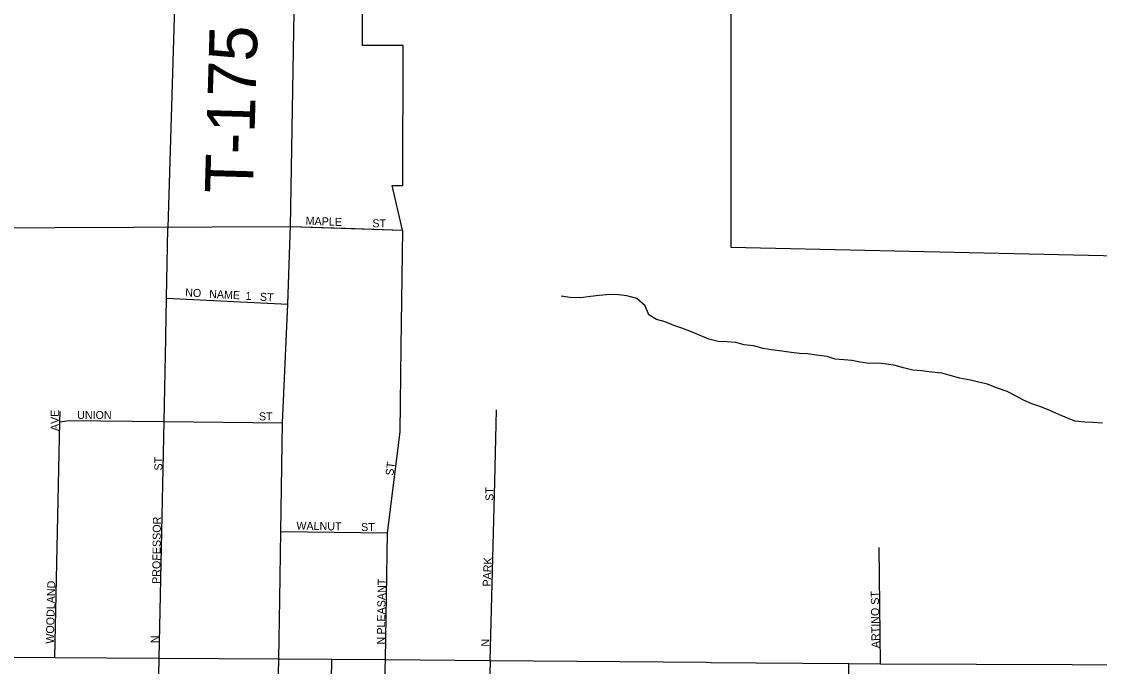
# Model space of a CAD drawing. Extents: x 1857828 to 2277390, y 930619 to 1324581.
# Drawn here: x 2044604 to 2051335, y 1200105 to 1204132 of the extents above; entities that cross this region are included whole.
import ezdxf

# ---------------------------------------------------------------- set-up
doc = ezdxf.new("R2010")
doc.units = 0
for name, color, linetype in [('GM_X_City_Street', 7, 'Continuous'), ('GM_X_City_Street_Text', 7, 'Continuous'), ('GM_X_Corporation', 7, 'Continuous'), ('GM_X_Minor_River', 7, 'Continuous'), ('GM_X_State_Route', 7, 'Continuous'), ('GM_X_Township_Road', 7, 'Continuous'), ('GM_X_Township_Road_Text', 7, 'Continuous'), ('GM_X_Township_Subdivision', 7, 'Continuous'), ('GM_X_Township_Subdivision_Text', 7, 'Continuous')]:
    doc.layers.add(name, color=color, linetype=linetype)

msp = doc.modelspace()

# ---------------------------------------------------------------- linework, layer by layer
at = {"layer": 'GM_X_City_Street'}
for points in [[(2045504.8, 1202161.2), (2045509.7, 1202404.6), (2045518.5, 1202840.1), (2045518.7, 1202846.6)], [(2046877.1, 1200147.7), (2046888.5, 1200939), (2046967.7, 1201571.3), (2046974.2, 1202098.4), (2046985.6, 1202829)], [(2045509.7, 1202404.6), (2046266.4, 1202368.6)], [(2045464.4, 1200157.6), (2045494.2, 1201634.5), (2045504.7, 1202156.3), (2045504.8, 1202161.2)], [(2044811.3, 1200161.4), (2044844, 1201633.8), (2044845.4, 1201697.9)], [(2047559, 1201260.5), (2047570.4, 1201707.7)], [(2044844, 1201633.8), (2044901.8, 1201640.2), (2045494.2, 1201634.5), (2046233.9, 1201627.4)], [(2047530.5, 1200142.3), (2047559, 1201260.5), (2047559, 1201260.5)], [(2046223.3, 1200948), (2046888.5, 1200939)], [(2049968, 1200121.9), (2049960.3, 1200847.2)], [(2045446.7, 1199263.6), (2045446.7, 1199263.6), (2045464.4, 1200157.6)], [(2046526.9, 1199230.2), (2046541.5, 1200150.6)], [(2046825.8, 1198209.1), (2046826.1, 1198216.6), (2046833.9, 1198503.3), (2046852.7, 1199225.3), (2046853.9, 1199273.1), (2046863.2, 1199628), (2046863.3, 1199632.7), (2046868, 1199782.4), (2046870.5, 1199970.8), (2046877.1, 1200147.7)], [(2047530.5, 1200142.3), (2047507, 1199203.7), (2047481.6, 1198193.5), (2047468.8, 1197682.7), (2047462.3, 1197423.5), (2047457.6, 1197235.2), (2047446.3, 1196783.5), (2047444, 1196692), (2047444.2, 1196666), (2047448.3, 1196648), (2047476.4, 1196638.2), (2047482.6, 1196637.8)], [(2049785.3, 1199177.2), (2049770.3, 1200123.6)]]:
    msp.add_lwpolyline(points, dxfattribs=at)
at = {"layer": 'GM_X_Corporation'}
msp.add_lwpolyline([(2039183.3, 1200555.1), (2040495.1, 1200516.6), (2040491.2, 1200163.2), (2040624.4, 1200163.2), (2040621.7, 1200523.2), (2041812.1, 1200502.9), (2041874.1, 1202834), (2046282.8, 1202853.4), (2046982, 1202829.1), (2046918, 1203109.4), (2046986, 1203109.4), (2046986.1, 1203983.9), (2046732.5, 1203983.9), (2046732.5, 1204184), (2046281.9, 1204184), (2046281.9, 1204307.6), (2049034.1, 1204307.3), (2049034, 1202723), (2051825.2, 1202662.1)], dxfattribs=at)
at = {"layer": 'GM_X_Minor_River'}
for points in [[(2049287.8, 1202082.7), (2049235.7, 1202090.6), (2049175.7, 1202106.6), (2049115.7, 1202114.5), (2049063.6, 1202128.5), (2049007.6, 1202132.4), (2048953.6, 1202134.3), (2048895.6, 1202148.3), (2048841.5, 1202172.2), (2048787.5, 1202194.2), (2048733.4, 1202216.2), (2048677.4, 1202234.2), (2048623.3, 1202258.1), (2048569.3, 1202272.1), (2048521.2, 1202300.1), (2048499, 1202358.2), (2048446.9, 1202402.2), (2048384.9, 1202420.2), (2048334.9, 1202426.1), (2048276.9, 1202428.1), (2048210.9, 1202421.9), (2048156.9, 1202415.8), (2048096.9, 1202407.8), (2048030.9, 1202409.7), (2047974.8, 1202417.6)], [(2051355, 1201624.6), (2051293, 1201628.5), (2051243, 1201630.4), (2051183, 1201636.3), (2051134.9, 1201656.3), (2051080.9, 1201678.3), (2051024.8, 1201704.3), (2050968.8, 1201726.2), (2050912.7, 1201746.2), (2050860.7, 1201768.2), (2050810.6, 1201794.2), (2050758.5, 1201822.2), (2050692.5, 1201844.1), (2050636.4, 1201868.1), (2050580.4, 1201880), (2050530.3, 1201892), (2050460.3, 1201905.9), (2050412.3, 1201919.9), (2050350.2, 1201935.8), (2050288.2, 1201943.8), (2050224.2, 1201951.7), (2050170.1, 1201955.6), (2050112.1, 1201969.6), (2050060.1, 1201985.6), (2050008, 1201993.5), (2049956, 1201999.4), (2049898, 1201997.3), (2049840, 1202005.3), (2049788, 1202015.2), (2049738, 1202019.2), (2049685.9, 1202025.1), (2049633.9, 1202041.1), (2049567.9, 1202049), (2049511.9, 1202056.9), (2049461.8, 1202058.9), (2049409.8, 1202066.8), (2049351.8, 1202074.8), (2049287.8, 1202082.7)]]:
    msp.add_lwpolyline(points, dxfattribs=at)
at = {"layer": 'GM_X_State_Route'}
for points in [[(2046281, 1202800.4), (2046282.8, 1202853.4), (2046329.6, 1205535)], [(2046216.7, 1200524), (2046223.3, 1200948), (2046233.9, 1201627.4), (2046266.4, 1202368.6), (2046281, 1202800.4)], [(2046210.9, 1200153.3), (2046210.9, 1200153.3), (2046216.7, 1200523.7), (2046216.7, 1200524)], [(2043200.9, 1200170.7), (2043622.6, 1200168.2), (2044142.2, 1200165.3), (2044811.3, 1200161.4), (2045464.4, 1200157.6), (2046210.9, 1200153.3), (2046541.5, 1200150.6), (2046877.1, 1200147.7), (2047530.5, 1200142.3), (2048882.3, 1200131), (2048906.3, 1200130.8)], [(2046189.2, 1199180.9), (2046190.4, 1199234.7), (2046210.9, 1200153.3)], [(2048906.3, 1200130.8), (2049770.3, 1200123.6), (2049968, 1200121.9), (2051763.8, 1200115.6), (2051813.8, 1200114.2)]]:
    msp.add_lwpolyline(points, dxfattribs=at)
at = {"layer": 'GM_X_Township_Road'}
msp.add_lwpolyline([(2045518.7, 1202846.6), (2045600, 1205535)], dxfattribs=at)
at = {"layer": 'GM_X_Township_Subdivision'}
msp.add_lwpolyline([(2046282.8, 1202853.4), (2046624.4, 1202842), (2046983.8, 1202829), (2046985.6, 1202829)], dxfattribs=at)

# ---------------------------------------------------------------- texts
at = {"layer": 'GM_X_City_Street_Text'}
for s, rotation, p in [('NO', 357.13923, (2045624.8, 1202416.2)), ('NAME', 357.20354, (2045774.4, 1202407.4)), ('1', 0.00001, (2046002.7, 1202394.2)), ('ST', 356.42622, (2046091.3, 1202389.8)), ('AVE', 90, (2044836.2, 1201575.2)), ('UNION', 0.00001, (2044951.2, 1201650.6)), ('ST', 0.00001, (2046086.3, 1201641.8)), ('ST', 90, (2045483, 1201328.8)), ('ST', 82.88002, (2046926.2, 1201294.7)), ('ST', 90, (2047550.9, 1201139.6)), ('PROFESSOR', 89.3493, (2045469.7, 1200620.5)), ('WALNUT', 359.04564, (2046319.7, 1200959.8)), ('ST', 0.00001, (2046724.3, 1200951)), ('PARK', 87.56473, (2047533.3, 1200603.2)), ('WOODLAND', 88.60359, (2044805.4, 1200246.6)), ('PLEASANT', 89.1935, (2046873.3, 1200303.7)), ('ARTINO ST', 90.79527, (2049962.1, 1200219.8)), ('N', 90, (2045461, 1200250.8)), ('N', 90, (2046873.4, 1200242)), ('N', 90, (2047524.6, 1200228.8))]:
    msp.add_text(s, height=50, rotation=rotation, dxfattribs=at).set_placement(p)
at = {"layer": 'GM_X_Township_Road_Text'}
msp.add_text('T-175', height=300, rotation=88.31515, dxfattribs=at).set_placement((2046048, 1203055.9))
at = {"layer": 'GM_X_Township_Subdivision_Text'}
for s, rotation, p in [('MAPLE', 357.5599, (2046377.2, 1202865)), ('ST', 0.00001, (2046794.7, 1202847.4))]:
    msp.add_text(s, height=50, rotation=rotation, dxfattribs=at).set_placement(p)

doc.saveas('drawing.dxf')
